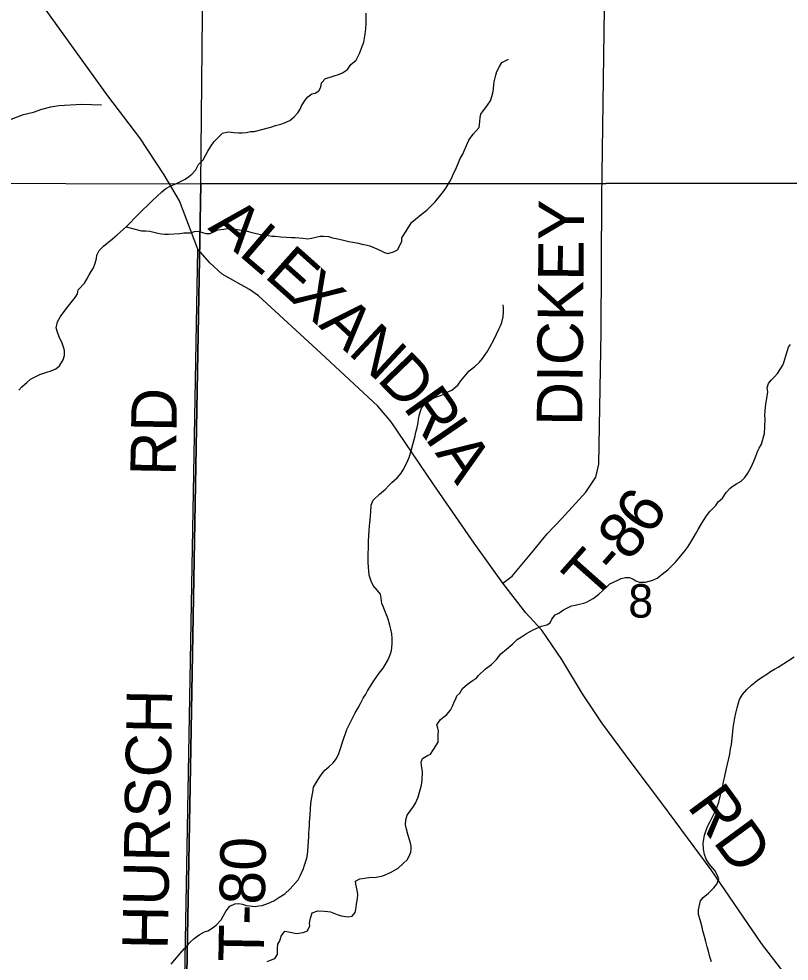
# Model space of a CAD drawing. Extents: x 1310247 to 1552180, y 377264 to 706493.
# Drawn here: x 1414820 to 1419907, y 566791 to 573013 of the extents above; entities that cross this region are included whole.
import ezdxf

# ---------------------------------------------------------------- set-up
doc = ezdxf.new("R2010")
doc.units = 0
for name, color, linetype in [('GM_X_County_Road', 7, 'Continuous'), ('GM_X_County_Road_Text', 7, 'Continuous'), ('GM_X_Minor_River', 7, 'Continuous'), ('GM_X_Section', 7, 'Continuous'), ('GM_X_Section_Text', 7, 'Continuous'), ('GM_X_Township_Road', 7, 'Continuous'), ('GM_X_Township_Road_Text', 7, 'Continuous')]:
    doc.layers.add(name, color=color, linetype=linetype)

msp = doc.modelspace()

# ---------------------------------------------------------------- linework, layer by layer
at = {"layer": 'GM_X_County_Road'}
msp.add_lwpolyline([(1419894.1, 566687.7), (1419724.6, 566908.1), (1419392.1, 567393.5), (1419073, 567824.3), (1418870.5, 568094.7), (1418669.8, 568365.1), (1418542.7, 568557.1), (1418406.1, 568782.6), (1418273.3, 568977.5), (1418167.3, 569091.2), (1418015.4, 569286.1), (1417827.2, 569551.7), (1417560.6, 569935.7), (1417279.7, 570353.2), (1417190.9, 570455.5), (1416813.5, 570805.1), (1416403.6, 571183.5), (1416342.5, 571225.5), (1416163.8, 571327.7), (1416081.7, 571403.2), (1416002.4, 571493), (1415882, 571812.1), (1415780.7, 571983.1), (1415618.3, 572227.7), (1415408.1, 572504.8), (1414903.7, 573206)], dxfattribs=at)
at = {"layer": 'GM_X_Minor_River'}
for points in [[(1416609.3, 572342.3), (1416639.4, 572366.1), (1416663.5, 572391.9), (1416677.7, 572417.9), (1416685.8, 572439.8), (1416710.1, 572475.7), (1416728.2, 572497.6), (1416754.3, 572517.4), (1416776.3, 572523.2), (1416800.4, 572537), (1416814.5, 572562.9), (1416818.7, 572590.9), (1416844.9, 572618.8), (1416868.9, 572626.5), (1416902.9, 572636.3), (1416930.9, 572646), (1416957, 572657.8), (1416991.1, 572679.5), (1417013.3, 572711.4), (1417047.4, 572741.2), (1417069.7, 572785), (1417090.1, 572837), (1417098.2, 572858.9), (1417102.4, 572884.9), (1417106.6, 572913), (1417110.8, 572947), (1417113.1, 572983.1), (1417113.6, 573051.2)], [(1415528, 571640.8), (1415629.6, 571613.8), (1415659.6, 571613.5), (1415685.5, 571611.3), (1415737.3, 571598.8), (1415761.2, 571594.6), (1415785.2, 571592.3), (1415809.1, 571592.1), (1415881.1, 571595.5), (1415909, 571599.2), (1415953, 571600.8), (1415981, 571608.6), (1416009, 571610.3), (1416032.9, 571602.1), (1416054.8, 571595.9), (1416082.7, 571595.6), (1416112.8, 571609.4), (1416134.8, 571619.2), (1416174.8, 571624.9), (1416196.8, 571628.7), (1416226.7, 571628.4), (1416264.6, 571622), (1416290.5, 571617.8), (1416320.5, 571613.5), (1416342.4, 571607.3), (1416378.2, 571597), (1416418.1, 571588.6), (1416442, 571584.3), (1416466, 571582.1), (1416489.9, 571577.9), (1416511.9, 571577.7), (1416549.8, 571573.3), (1416585.7, 571571), (1416619.6, 571568.7), (1416645.6, 571568.5), (1416671.5, 571566.2), (1416695.5, 571564), (1416729.4, 571561.7), (1416753.4, 571565.5), (1416809.4, 571579), (1416831.4, 571578.8), (1416865.3, 571576.5), (1416891.2, 571568.2), (1416927.1, 571559.9), (1416972.9, 571549.4), (1416998.8, 571543.2), (1417026.8, 571538.9), (1417062.6, 571532.6), (1417084.6, 571526.4), (1417112.5, 571520.1), (1417138.4, 571513.9), (1417168.2, 571501.6), (1417204.1, 571485.2), (1417233.9, 571470.9), (1417257.8, 571464.7), (1417293.8, 571474.4), (1417319.9, 571488.2), (1417338.1, 571520.1), (1417348.3, 571546), (1417350.4, 571568), (1417378.7, 571611.9), (1417390.8, 571633.8), (1417415.1, 571669.7), (1417439.2, 571691.5), (1417477.3, 571721.2), (1417513.5, 571750.9), (1417545.6, 571780.7), (1417569.8, 571804.5), (1417606.1, 571850.3), (1417624.2, 571872.1), (1417644.4, 571902), (1417666.6, 571939.9), (1417678.8, 571963.8), (1417690.9, 571991.8), (1417703.1, 572015.7), (1417721.4, 572057.6), (1417733.6, 572091.6), (1417751.8, 572119.5), (1417761.9, 572141.4), (1417792.4, 572211.3), (1417820.6, 572251.1), (1417860.9, 572294.8), (1417865.1, 572334.9), (1417867.3, 572360.9), (1417871.5, 572384.9), (1417885.6, 572406.8), (1417903.8, 572428.7), (1417934, 572472.5), (1417944.2, 572500.5), (1417952.4, 572532.5), (1417956.7, 572574.5), (1417958.9, 572596.5), (1417969.2, 572640.5), (1417977.3, 572664.5), (1417993.6, 572698.4), (1418009.7, 572724.3), (1418053.8, 572748)], [(1414769, 572351.4), (1414851.8, 572382), (1414916.2, 572396.8), (1414972.6, 572415.8), (1415031, 572432.7), (1415083.3, 572441.8), (1415235.7, 572450.8), (1415299.7, 572447.6), (1415365.7, 572446.3)], [(1414819.3, 570561.2), (1414839.4, 570583), (1414873.6, 570612.8), (1414897.7, 570634.6), (1414923.7, 570646.4), (1414957.8, 570664.1), (1415005.8, 570679.7), (1415033.9, 570689.4), (1415063.9, 570703.2), (1415088, 570723), (1415112.3, 570760.9), (1415122.5, 570790.8), (1415122.7, 570822.9), (1415114.9, 570845), (1415103.1, 570877.2), (1415089.4, 570907.3), (1415075.6, 570943.5), (1415065.9, 570973.7), (1415076.1, 571011.7), (1415094.4, 571047.6), (1415118.6, 571081.4), (1415148.8, 571119.2), (1415175, 571151), (1415191.1, 571172.9), (1415207.3, 571196.8), (1415211.5, 571222.8), (1415253.7, 571268.5), (1415269.9, 571294.4), (1415284.1, 571322.4), (1415298.2, 571344.3), (1415312.4, 571370.2), (1415324.6, 571400.2), (1415332.8, 571430.1), (1415334.9, 571452.2), (1415351.1, 571484.1), (1415379.3, 571511.9), (1415439.5, 571561.4), (1415469.7, 571587.2), (1415491.8, 571607), (1415528, 571640.8), (1415560.1, 571670.5), (1415580.3, 571692.4), (1415604.4, 571716.2), (1415640.6, 571754), (1415668.8, 571781.8), (1415702.9, 571813.5), (1415731.1, 571839.3), (1415765.2, 571871.1), (1415791.4, 571892.9), (1415823.4, 571910.6), (1415857.5, 571924.3), (1415917.6, 571953.8), (1415939.7, 571969.7), (1415961.8, 571987.5), (1415989.9, 572017.3), (1416006.2, 572051.2), (1416036.3, 572083), (1416054.5, 572114.9), (1416068.7, 572138.9), (1416084.9, 572168.8), (1416111.1, 572202.6), (1416133.2, 572228.4), (1416165.4, 572258.2), (1416203.4, 572267.9), (1416241.3, 572263.5), (1416273.2, 572261.2), (1416295.2, 572261), (1416323.2, 572262.8), (1416349.2, 572268.6), (1416373.1, 572270.3), (1416485.1, 572297.4), (1416515.2, 572309.1), (1416551.2, 572316.8), (1416575.2, 572326.6), (1416609.3, 572342.3)], [(1417110.9, 568552.9), (1417123, 568576.8), (1417137.2, 568600.8), (1417163.4, 568642.6), (1417183.6, 568670.4), (1417199.7, 568692.3), (1417225.9, 568726.2), (1417240.1, 568748), (1417254.2, 568774), (1417266.4, 568797.9), (1417274.5, 568819.9), (1417280.7, 568841.8), (1417285, 568883.9), (1417285.3, 568921.9), (1417283.5, 568952), (1417277.7, 568984.1), (1417269.9, 569010.2), (1417258.2, 569048.4), (1417248.5, 569078.5), (1417236.7, 569104.7), (1417228.9, 569128.8), (1417217.1, 569152.9), (1417213.3, 569187), (1417207.5, 569213.1), (1417189.7, 569239.3), (1417160, 569271.6), (1417146.3, 569299.8), (1417134.6, 569340), (1417130.8, 569368.1), (1417128.9, 569390.1), (1417127.2, 569428.2), (1417127.4, 569450.2), (1417127.6, 569484.3), (1417129.9, 569516.3), (1417130.2, 569564.4), (1417132.5, 569602.4), (1417134.7, 569634.5), (1417135, 569666.5), (1417141.2, 569704.5), (1417143.4, 569732.6), (1417145.6, 569754.6), (1417145.9, 569802.7), (1417160.1, 569834.6), (1417202.3, 569874.3), (1417240.5, 569908), (1417260.7, 569929.8), (1417282.8, 569951.7), (1417318.9, 569981.4), (1417345.1, 570013.2), (1417359.3, 570035.1), (1417379.5, 570077), (1417397.8, 570116.9), (1417414.1, 570168.9), (1417422.4, 570202.9), (1417430.6, 570234.8), (1417436.8, 570260.8), (1417442.9, 570284.8), (1417451.1, 570314.8), (1417457.4, 570346.8), (1417459.5, 570368.8), (1417465.7, 570400.8), (1417476, 570438.8), (1417496.2, 570466.7), (1417542.3, 570500.3), (1417568.4, 570512.1), (1417598.4, 570523.8), (1417622.5, 570533.6), (1417648.5, 570547.4), (1417678.6, 570561.2), (1417718.7, 570594.9), (1417738.9, 570622.7), (1417793.3, 570688.3), (1417831.5, 570718.1), (1417861.6, 570745.8), (1417881.7, 570769.7), (1417897.9, 570791.6), (1417912, 570813.5), (1417932.2, 570849.4), (1417956.5, 570893.2), (1417974.8, 570931.2), (1417991, 570963.1), (1418001.1, 570987), (1418009.3, 571009), (1418019.5, 571044.9), (1418021.8, 571079), (1418021.9, 571103), (1418018.1, 571125.1)], [(1419656.2, 570053.7), (1419673.3, 570093.3), (1419688.2, 570124.9), (1419701.2, 570160.7), (1419709.7, 570178.4), (1419724.4, 570204.1), (1419744.4, 570275.7), (1419747.5, 570319.7), (1419749, 570373.8), (1419747.4, 570391.8), (1419748.4, 570427.9), (1419750.9, 570447.8), (1419753.5, 570471.8), (1419760.4, 570505.7), (1419765.6, 570549.6), (1419762.3, 570575.8), (1419771.1, 570605.6), (1419787.7, 570627.2), (1419808.3, 570646.7), (1419831.1, 570672.1), (1419845.7, 570695.7), (1419864.6, 570725.3), (1419873.1, 570743.1), (1419886.3, 570788.8), (1419893.1, 570816.7), (1419901.9, 570844.5), (1419916.4, 570862.1)], [(1417411.9, 567550.5), (1417404.6, 567578.8), (1417391.7, 567621.2), (1417380.7, 567661.5), (1417373.5, 567691.8), (1417376.3, 567723.8), (1417385.2, 567755.6), (1417408.1, 567787), (1417426.8, 567812.5), (1417439.5, 567834.2), (1417456.6, 567873.8), (1417465.5, 567907.6), (1417478.7, 567953.4), (1417483.6, 567985.3), (1417485.1, 568041.3), (1417480.1, 568083.5), (1417476.7, 568105.7), (1417485.4, 568129.5), (1417520, 568148.6), (1417538.3, 568158.1), (1417559.2, 568187.5), (1417588.6, 568236.8), (1417589.8, 568282.9), (1417592.5, 568310.8), (1417587, 568329), (1417581.5, 568351.2), (1417604.6, 568386.7), (1417627.1, 568404.1), (1417647.6, 568419.5), (1417670.4, 568449), (1417687.3, 568478.5), (1417696, 568504.3), (1417706.6, 568524.1), (1417713, 568541.9), (1417731.6, 568561.5), (1417750.5, 568591), (1417783.4, 568620.2), (1417820.2, 568645.2), (1417840.6, 568656.7), (1417855.1, 568676.3), (1417902.5, 568721.1), (1417941.4, 568750.1), (1417974.4, 568783.2), (1418003.5, 568820.5), (1418040.4, 568851.6), (1418081.5, 568886.5), (1418110.3, 568913.8), (1418139, 568933), (1418173.6, 568954.1), (1418220.5, 568980.9), (1418271.3, 569003.5), (1418307.7, 569012.6), (1418330.1, 569024), (1418340.8, 569049.7), (1418361.6, 569077.2), (1418386, 569088.6), (1418416.7, 569109.8), (1418447.2, 569127), (1418469.6, 569136.4), (1418493.8, 569141.7), (1418512, 569145.2), (1418550.4, 569154.2), (1418572.7, 569163.6), (1418613.4, 569184.5), (1418650.3, 569213.6), (1418679.1, 569240.8), (1418699.7, 569258.3), (1418722.4, 569281.7), (1418775.2, 569306.3), (1418797.6, 569317.8), (1418825.9, 569325), (1418850, 569324.3), (1418875.8, 569315.6), (1418895.6, 569303.1), (1418919.4, 569292.4), (1418957.6, 569293.4), (1419006.1, 569306.1), (1419034.6, 569319.3), (1419069.4, 569346.4), (1419108.4, 569377.4), (1419157.8, 569426.1), (1419178.6, 569451.6), (1419213.8, 569492.7), (1419240.9, 569530), (1419264, 569567.5), (1419289.2, 569610.9), (1419306, 569640.5), (1419331.3, 569683.9), (1419360.6, 569731.2), (1419383.5, 569760.6), (1419422.7, 569799.6), (1419439.3, 569823.2), (1419466.1, 569848.5), (1419491.2, 569885.9), (1419518.1, 569915.2), (1419536.5, 569928.7), (1419558.9, 569942.1), (1419589.5, 569961.3), (1419614.3, 569984.7), (1419635.1, 570014.2), (1419656.2, 570053.7)], [(1419659.1, 568613.8), (1419695.3, 568643.5), (1419731.4, 568669.2), (1419759.5, 568687), (1419783.6, 568702.8), (1419809.6, 568718.6), (1419835.7, 568732.4), (1419901.9, 568775.8), (1419940, 568799.5)], [(1419394.2, 566785.4), (1419384.5, 566819.6), (1419374.7, 566855.7), (1419365, 566885.9), (1419357.2, 566920), (1419347.5, 566954.1), (1419337.8, 566990.2), (1419332, 567016.3), (1419320.4, 567064.5), (1419308.6, 567098.7), (1419308.9, 567130.7), (1419321.3, 567188.7), (1419339.4, 567210.6), (1419375.5, 567240.3), (1419409.7, 567274), (1419429.9, 567299.9), (1419442.1, 567333.8), (1419434.3, 567355.9), (1419416.6, 567390.1), (1419377, 567434.6), (1419359.2, 567464.8), (1419347.5, 567494.9), (1419341.7, 567531), (1419340, 567567.1), (1419344.2, 567597.1), (1419348.4, 567623.1), (1419356.6, 567649.1), (1419368.8, 567681), (1419385, 567712.9), (1419399.2, 567738.8), (1419413.4, 567770.7), (1419431.6, 567810.6), (1419443.8, 567840.5), (1419452.1, 567878.5), (1419460.4, 567922.5), (1419468.6, 567948.5), (1419474.8, 567974.5), (1419480.9, 568000.5), (1419485.1, 568022.5), (1419497.5, 568082.4), (1419509.8, 568128.4), (1419516, 568158.4), (1419520.3, 568192.4), (1419526.5, 568222.4), (1419530.8, 568264.4), (1419535.1, 568304.4), (1419537.3, 568330.5), (1419543.5, 568370.5), (1419547.7, 568398.5), (1419555.9, 568428.4), (1419564.2, 568464.4), (1419572.4, 568496.4), (1419578.6, 568518.4), (1419598.8, 568552.2), (1419627, 568584), (1419659.1, 568613.8)], [(1415826, 566772), (1415848.1, 566797.8), (1415884.4, 566841.5), (1415914.6, 566875.3), (1415948.8, 566913), (1415978.9, 566940.8), (1416011.1, 566964.5), (1416047.1, 566984.2), (1416069.2, 566992), (1416091.2, 567003.9), (1416123.3, 567027.6), (1416155.5, 567063.4), (1416169.7, 567087.3), (1416189.9, 567123.1), (1416214.1, 567153), (1416246.2, 567168.7), (1416272.1, 567170.5), (1416296.1, 567166.2), (1416324, 567158), (1416359.9, 567153.6), (1416381.8, 567151.4), (1416405.8, 567155.2), (1416427.8, 567159), (1416467.8, 567172.7), (1416503.9, 567188.4), (1416538, 567210.1), (1416576.1, 567235.8), (1416612.3, 567267.5), (1416664.6, 567327.1), (1416680.8, 567359), (1416699.1, 567402.9), (1416707.3, 567424.9), (1416715.5, 567450.8), (1416723.6, 567478.8), (1416727.9, 567516.8), (1416730.2, 567550.8), (1416732.4, 567582.9), (1416734.6, 567610.9), (1416734.8, 567638.9), (1416737, 567660.9), (1416739.1, 567685), (1416739.3, 567709), (1416743.7, 567757), (1416745.9, 567797.1), (1416748.2, 567829.1), (1416752.4, 567861.1), (1416760.7, 567907.1), (1416766.9, 567939.1), (1416779.1, 567961), (1416807.4, 568008.8), (1416823.5, 568030.7), (1416841.7, 568052.6), (1416867.8, 568074.4), (1416895.9, 568100.2), (1416918.1, 568130), (1416932.3, 568161.9), (1416944.5, 568195.9), (1416956.8, 568235.8), (1416967, 568263.8), (1416977.2, 568293.7), (1416985.4, 568319.7), (1416997.5, 568343.6), (1417015.7, 568377.5), (1417027.9, 568403.4), (1417042.1, 568431.3), (1417060.3, 568463.2), (1417076.5, 568493.1), (1417094.7, 568527), (1417110.9, 568552.9)], [(1416460.3, 566789.3), (1416482.5, 566796.7), (1416510.9, 566807.9), (1416527.7, 566835.5), (1416528.8, 566877.5), (1416531.5, 566903.5), (1416544.1, 566925.2), (1416553, 566955), (1416575.9, 566988.4), (1416601.9, 566983.7), (1416621.9, 566979.2), (1416653.9, 566974.3), (1416698.2, 566979.1), (1416726.6, 566990.3), (1416741.5, 567024), (1416740, 567042), (1416746.8, 567073.9), (1416757.8, 567109.7), (1416794.3, 567122.7), (1416838.4, 567121.5), (1416860.5, 567118.9), (1416878.5, 567116.4), (1416900.3, 567107.8), (1416922.2, 567099.2), (1416948.1, 567090.4), (1416980.1, 567085.5), (1416998.1, 567083.1), (1417022.3, 567088.4), (1417041, 567111.9), (1417045.5, 567131.8), (1417050.5, 567167.8), (1417057.5, 567205.6), (1417058.2, 567231.7), (1417054.9, 567259.8), (1417049.4, 567280), (1417045.9, 567300.1), (1417044.4, 567318.2), (1417073, 567335.4), (1417131.4, 567343.8), (1417179.7, 567346.5), (1417224, 567353.3), (1417274.8, 567376), (1417325.8, 567404.6), (1417360.8, 567437.7), (1417385.4, 567459.1), (1417396, 567478.8), (1417408.9, 567510.5), (1417411.4, 567532.5), (1417411.9, 567550.5)]]:
    msp.add_lwpolyline(points, dxfattribs=at)
at = {"layer": 'GM_X_Section'}
for points in [[(1416420.6, 577270), (1421388.1, 577247.2), (1421375.8, 571927.6), (1416021.8, 571924.6), (1416074.6, 577269.4)], [(1416021.8, 571924.6), (1415927, 566580.7), (1410627.1, 566578.4), (1410666.2, 571937.6)], [(1416021.8, 571924.6), (1421375.8, 571927.6), (1421290.3, 566549.5), (1415927, 566580.7)]]:
    msp.add_lwpolyline(points, close=True, dxfattribs=at)
at = {"layer": 'GM_X_Township_Road'}
for points in [[(1418015.4, 569286.1), (1418077.7, 569334), (1418220.8, 569504.7), (1418310, 569612.7), (1418405, 569714.4), (1418564.2, 569888.7), (1418631.1, 569987.2), (1418651.5, 570072.9), (1418666, 570945.7), (1418670.8, 571832.8), (1418697.3, 573707.2), (1418754.2, 577239.3)], [(1415024.8, 566469.7), (1415083.1, 566512.8), (1415143, 566541.5), (1415217.3, 566552.5), (1415553.8, 566550.6), (1415914.3, 566557.2), (1416002.4, 571493)]]:
    msp.add_lwpolyline(points, dxfattribs=at)

# ---------------------------------------------------------------- texts
at = {"layer": 'GM_X_County_Road_Text'}
for s, rotation, p in [('A', 319.89616, (1416063.2, 571626.7)), ('L', 319.46518, (1416264.7, 571457)), ('E', 318.24581, (1416433.9, 571312.2)), ('X', 317.25705, (1416600.3, 571163.7)), ('A', 317.1539, (1416794.1, 570984.7)), ('N', 317.08039, (1416987.6, 570805.2)), ('D', 314.03274, (1417177.9, 570628.4)), ('R', 305.38501, (1417353.8, 570447.8)), ('I', 304.46189, (1417495.7, 570247.9)), ('A', 304.4241, (1417565.4, 570146.4)), ('RD', 306.27879, (1419228, 567813.7))]:
    msp.add_text(s, height=300, rotation=rotation, dxfattribs=at).set_placement(p)
at = {"layer": 'GM_X_Section_Text'}
msp.add_text('8', height=221, rotation=0.00001, dxfattribs=at).set_placement((1418844.9, 569059.5))
at = {"layer": 'GM_X_Township_Road_Text'}
for s, rotation, p in [('DICKEY', 89.45777, (1418539.9, 570324)), ('RD', 89.01184, (1415855.9, 569994)), ('6', 55.86421, (1418988.1, 569592.5)), ('8', 49.48263, (1418846, 569423)), ('T', 48.46735, (1418612, 569158.2)), ('-', 48.65331, (1418761.5, 569327)), ('HURSCH', 88.98292, (1415803, 566865.7)), ('T-80', 88.93965, (1416437.4, 566783.5))]:
    msp.add_text(s, height=300, rotation=rotation, dxfattribs=at).set_placement(p)

doc.saveas('drawing.dxf')
